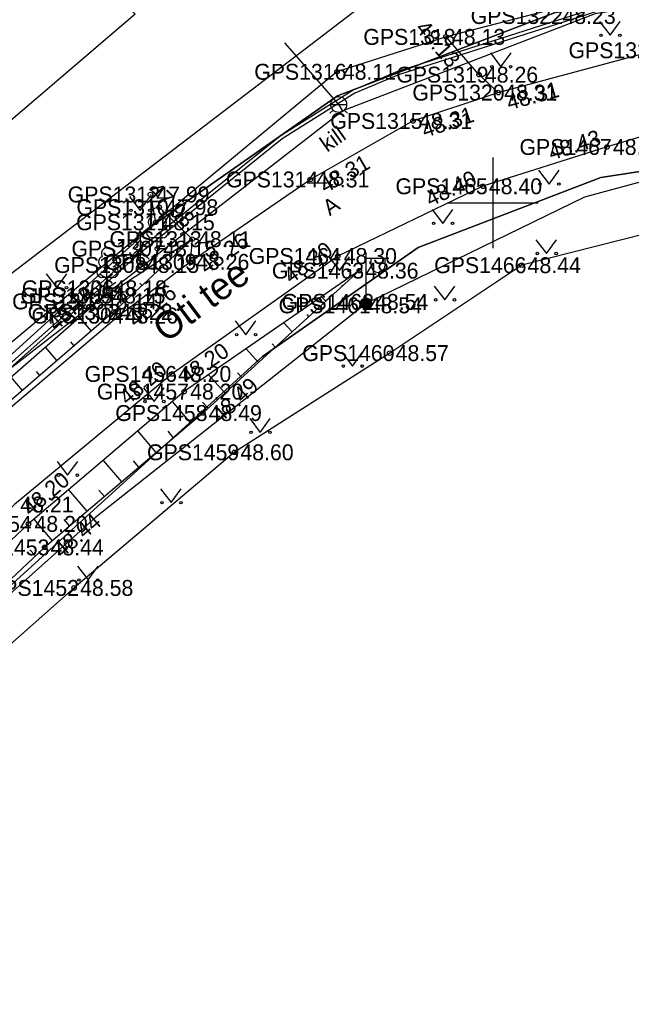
# Model space of a CAD drawing. Extents: x 551623 to 559850, y 6561220 to 6567135.
# Drawn here: x 556979.19 to 557006.09, y 6565314.28 to 6565358.06 of the extents above; entities that cross this region are included whole.
import ezdxf

# ---------------------------------------------------------------- set-up
doc = ezdxf.new("R2010")
doc.units = 0
for name, color, linetype in [('HALJASTUS', 7, 'Continuous'), ('Hoone Vundament', 7, 'Continuous'), ('KORGUS-EH2000', 7, 'Continuous'), ('KTRASS', 7, 'Continuous'), ('MOOTKORG-EH2000', 7, 'Continuous'), ('MOOTMPUNKT', 7, 'Continuous'), ('MOOTNR', 7, 'Continuous'), ('MOOTPIIR', 7, 'Continuous'), ('MPKAABEL', 7, 'Continuous'), ('PIIR', 7, 'Continuous'), ('POST', 7, 'Continuous'), ('PUU', 7, 'Continuous'), ('RELJEEF', 7, 'Continuous'), ('TEE', 7, 'Continuous'), ('VKAEV', 7, 'Continuous'), ('VORK', 7, 'Continuous'), ('VTRASS', 7, 'Continuous')]:
    doc.layers.add(name, color=color, linetype=linetype)

msp = doc.modelspace()

# ---------------------------------------------------------------- linework, layer by layer
at = {"layer": 'HALJASTUS'}
for p, q in [((557004.698, 6565357.988), (557005.161, 6565357.381)), ((557005.161, 6565357.381), (557005.607, 6565357.988)), ((556999.894, 6565356.601), (557000.357, 6565355.994)), ((557000.357, 6565355.994), (557000.803, 6565356.601)), ((557002.015, 6565351.437), (557002.478, 6565350.831)), ((557002.478, 6565350.831), (557002.924, 6565351.437)), ((556984.011, 6565350.28), (556984.474, 6565349.673)), ((556984.474, 6565349.673), (556984.92, 6565350.28)), ((556997.334, 6565349.705), (556997.798, 6565349.098)), ((556997.798, 6565349.098), (556998.243, 6565349.705)), ((557001.897, 6565348.38), (557002.36, 6565347.773)), ((557002.36, 6565347.773), (557002.806, 6565348.38)), ((556992.789, 6565347.633), (556993.253, 6565347.026)), ((556993.253, 6565347.026), (556993.698, 6565347.633)), ((556980.348, 6565346.876), (556980.811, 6565346.269)), ((556980.811, 6565346.269), (556981.257, 6565346.876)), ((556997.42, 6565346.338), (556997.884, 6565345.732)), ((556997.884, 6565345.732), (556998.329, 6565346.338)), ((556988.668, 6565344.802), (556989.131, 6565344.195)), ((556989.131, 6565344.195), (556989.577, 6565344.802)), ((556993.36, 6565343.421), (556993.823, 6565342.814)), ((556993.823, 6565342.814), (556994.269, 6565343.421)), ((556984.628, 6565341.865), (556985.091, 6565341.258)), ((556985.091, 6565341.258), (556985.537, 6565341.865)), ((556989.299, 6565340.504), (556989.763, 6565339.897)), ((556989.763, 6565339.897), (556990.208, 6565340.504)), ((556980.824, 6565338.619), (556981.288, 6565338.013)), ((556981.288, 6565338.013), (556981.733, 6565338.619)), ((556985.382, 6565337.411), (556985.845, 6565336.805)), ((556985.845, 6565336.805), (556986.291, 6565337.411)), ((556981.722, 6565334.005), (556982.185, 6565333.398)), ((556982.185, 6565333.398), (556982.631, 6565334.005))]:
    msp.add_line(p, q, dxfattribs=at)
for centre in [(557004.76, 6565357.381), (557005.589, 6565357.381), (556999.956, 6565355.994), (557000.785, 6565355.994), (557002.077, 6565350.831), (557002.906, 6565350.831), (556984.073, 6565349.673), (556984.902, 6565349.673), (556997.397, 6565349.098), (556998.226, 6565349.098), (557001.959, 6565347.773), (557002.788, 6565347.773), (556992.852, 6565347.026), (556993.681, 6565347.026), (556980.41, 6565346.269), (556981.239, 6565346.269), (556997.483, 6565345.732), (556998.311, 6565345.732), (556988.73, 6565344.195), (556989.559, 6565344.195), (556993.422, 6565342.814), (556994.251, 6565342.814), (556984.69, 6565341.258), (556985.519, 6565341.258), (556989.362, 6565339.897), (556990.19, 6565339.897), (556980.887, 6565338.013), (556981.716, 6565338.013), (556985.444, 6565336.805), (556986.273, 6565336.805), (556981.784, 6565333.398), (556982.613, 6565333.398)]:
    msp.add_circle(centre, 0.055, dxfattribs=at)
at = {"layer": 'Hoone Vundament'}
msp.add_lwpolyline([(556977.655, 6565352.668), (556978.093, 6565352.041), (556972.859, 6565347.611), (556972.389, 6565348.178), (556968.185, 6565344.592), (556965.957, 6565347.211), (556963.014, 6565350.704), (556960.269, 6565353.922), (556975.758, 6565367.028), (556976.334, 6565366.43), (556980.593, 6565370.075), (556987.803, 6565362.254), (556983.754, 6565358.831), (556984.266, 6565358.307)], close=True, dxfattribs=at)
at = {"layer": 'KORGUS-EH2000'}
for centre in [(556997.942, 6565357.31), (556993.141, 6565355.772), (557000.238, 6565354.857), (556996.487, 6565353.607), (557005.026, 6565352.463), (556991.966, 6565351.032), (556999.567, 6565350.732), (556985.313, 6565349.809), (556986.683, 6565347.405), (556993.177, 6565347.662), (557001.272, 6565347.257), (556982.623, 6565345.664), (556983.545, 6565345.037), (556995.464, 6565343.387), (556985.888, 6565342.469), (556986.419, 6565341.691), (556987.234, 6565340.748), (556988.631, 6565339.019), (556979.568, 6565335.867), (556980.276, 6565334.833), (556981.576, 6565333.047)]:
    msp.add_circle(centre, 0.1, dxfattribs=at)
at = {"layer": 'KTRASS'}
msp.add_lwpolyline([(556865.402, 6565254.032), (556871.396, 6565275.058), (556892.504, 6565283.769), (556915.486, 6565293.126), (556926.41, 6565297.925), (556943.376, 6565309.264), (556953.177, 6565321.905), (556974.878, 6565343.903), (556994.604, 6565358.984), (557007.739, 6565364.827)], dxfattribs=at)
at = {"layer": 'MOOTMPUNKT'}
for centre in [(556997.942, 6565357.31), (556993.141, 6565355.772), (556999.392, 6565355.647), (557000.238, 6565354.857), (556996.487, 6565353.607), (557005.026, 6565352.463), (556991.966, 6565351.032), (556984.93, 6565350.372), (556999.567, 6565350.732), (556985.313, 6565349.809), (556985.16, 6565349.147), (556986.766, 6565348.405), (556985.234, 6565347.984), (556986.683, 6565347.405), (556993.177, 6565347.662), (556984.475, 6565347.266), (556994.127, 6565347.017), (557001.272, 6565347.257), (556983.051, 6565346.239), (556982.623, 6565345.664), (556982.991, 6565345.918), (556994.557, 6565345.642), (556983.309, 6565345.197), (556994.282, 6565345.489), (556983.545, 6565345.037), (556995.464, 6565343.387), (556985.888, 6565342.469), (556986.419, 6565341.691), (556987.234, 6565340.748), (556988.631, 6565339.019), (556979.568, 6565335.867), (556980.276, 6565334.833), (556981.576, 6565333.047)]:
    msp.add_circle(centre, 0.1, dxfattribs=at)
at = {"layer": 'MOOTPIIR'}
for points in [[(557034.718, 6565383.704), (557029.506, 6565367.036), (557023.571, 6565362.386), (557006.639, 6565359.576), (556997.942, 6565357.31), (556993.141, 6565355.772), (556985.16, 6565349.147), (556974.718, 6565340.452), (556963.659, 6565330.033), (556954.199, 6565321.715), (556945.918, 6565312.776), (556936.419, 6565303.668), (556926.19, 6565300.04), (556918.779, 6565296.992)], [(557023.224, 6565352.817), (557001.272, 6565347.257), (556995.464, 6565343.387), (556988.631, 6565339.019), (556981.576, 6565333.047), (556970.335, 6565323.105), (556962.3, 6565314.997), (556953.71, 6565301.56), (556951.645, 6565296.6), (556953.767, 6565294.267), (556959.494, 6565288.441), (556963.878, 6565287.982), (556982.585, 6565283.437), (556994.103, 6565283.743), (557010.803, 6565288.281)]]:
    msp.add_lwpolyline(points, dxfattribs=at)
at = {"layer": 'MPKAABEL'}
msp.add_line((556984.93, 6565350.372), (556985.16, 6565349.147), dxfattribs=at)
for points in [[(557026.498, 6565351.209), (557026.213, 6565352.703), (557022.891, 6565360.872), (557022.162, 6565361.487), (557019.751, 6565361.207), (557004.541, 6565358.569), (556995.802, 6565355.783), (556993.859, 6565354.967), (556990.641, 6565352.938), (556984.221, 6565347.772), (556975.182, 6565339.766), (556968.005, 6565333.308), (556964.395, 6565329.803), (556964.077, 6565329.744)], [(557029.621, 6565350.609), (557030.665, 6565350.456), (557030.881, 6565350.03), (557029.662, 6565349.281), (557026.353, 6565349.889), (557026.388, 6565351.022), (557026.069, 6565352.66), (557022.766, 6565360.781), (557022.114, 6565361.331), (557019.772, 6565361.059), (557004.577, 6565358.423), (556995.854, 6565355.642), (556993.928, 6565354.834), (556990.728, 6565352.816), (556984.318, 6565347.657), (556975.282, 6565339.654), (556968.108, 6565333.198), (556964.434, 6565329.632), (556964.077, 6565329.744)], [(557013.971, 6565352.939), (557004.037, 6565350.248), (556994.42, 6565345.565), (556982.523, 6565336.164), (556971.601, 6565326.393), (556952.563, 6565306.074), (556951.191, 6565304.844), (556949.831, 6565298.871), (556951.223, 6565292.384), (556954.444, 6565287.963), (556965.145, 6565283.838), (556979.757, 6565280.608), (556994.146, 6565280.939), (557009.417, 6565284.17)]]:
    msp.add_lwpolyline(points, dxfattribs=at)
at = {"layer": 'PIIR'}
msp.add_lwpolyline([(556964.1, 6565410.67), (557002.72, 6565358.37), (556993.17, 6565354.72), (556985.17, 6565349.11), (556963.88, 6565329.75), (556937.33, 6565375.23), (556960.95, 6565401.08)], close=True, dxfattribs=at)
for points in [[(556856.85, 6565270.19), (556926.94, 6565298.71), (556938.48, 6565303.8), (556944.62, 6565308.84), (556963.88, 6565329.75), (556985.17, 6565349.11), (556993.17, 6565354.72), (557002.72, 6565358.37), (557023.11, 6565362.17), (557029.66, 6565367.15), (557038.82, 6565392.8)], [(557009.77, 6565283.95), (556993.02, 6565280.04), (556982.74, 6565280.55), (556974.75, 6565281.84), (556959.92, 6565285.3), (556955.94, 6565287.54), (556952.88, 6565290.72), (556951.1, 6565294.66), (556950.4, 6565298.54), (556951.74, 6565305.6), (556969.18, 6565324.43), (556989.86, 6565343.24), (556996.72, 6565348.04), (557004.76, 6565351.12), (557024.82, 6565354.2)], [(557024.82, 6565354.2), (557004.76, 6565351.12), (556996.72, 6565348.04), (556989.86, 6565343.24), (556969.18, 6565324.43), (556951.74, 6565305.6), (556950.4, 6565298.54), (556951.1, 6565294.66), (556952.88, 6565290.72), (556955.94, 6565287.54), (556959.92, 6565285.3), (556974.75, 6565281.84), (556982.74, 6565280.55), (556993.02, 6565280.04), (557009.77, 6565283.95)]]:
    msp.add_lwpolyline(points, dxfattribs=at)
at = {"layer": 'POST'}
for p, q in [((556994.42, 6565345.815), (556994.42, 6565347.815)), ((556994.42, 6565347.565), (556995.42, 6565347.565)), ((556994.646, 6565347.244), (556994.646, 6565347.565)), ((556995.259, 6565347.244), (556995.259, 6565347.565)), ((556994.42, 6565345.565), (556994.42, 6565345.565))]:
    msp.add_line(p, q, dxfattribs=at)
for radius in [0.25, 0.225, 0.2, 0.175, 0.15, 0.125, 0.1, 0.075, 0.05, 0.025]:
    msp.add_circle((556994.42, 6565345.565), radius, dxfattribs=at)
msp.add_arc((556994.953, 6565347.244), 0.306, 180, 0, dxfattribs=at)
at = {"layer": 'PUU'}
for p, q in [((556984.475, 6565348.766), (556984.325, 6565348.516)), ((556984.625, 6565348.516), (556984.475, 6565348.766)), ((556984.475, 6565348.766), (556984.475, 6565347.266)), ((556984.475, 6565348.366), (556984.175, 6565348.016)), ((556984.775, 6565348.016), (556984.475, 6565348.366)), ((556985.474, 6565348.459), (556984.994, 6565348.459)), ((556985.234, 6565347.984), (556985.234, 6565348.459)), ((556984.475, 6565347.916), (556984.075, 6565347.516)), ((556984.875, 6565347.516), (556984.475, 6565347.916)), ((556985.614, 6565347.984), (556985.234, 6565347.984)), ((556982.991, 6565347.418), (556982.991, 6565345.918)), ((556982.991, 6565347.068), (556982.866, 6565347.151)), ((556983.115, 6565347.151), (556982.991, 6565347.068)), ((556984.835, 6565347.266), (556984.475, 6565347.266)), ((556982.991, 6565346.668), (556982.724, 6565346.846)), ((556983.291, 6565346.714), (556982.811, 6565346.714)), ((556983.257, 6565346.846), (556982.991, 6565346.668)), ((556983.051, 6565346.239), (556983.051, 6565346.714)), ((556982.566, 6565346.508), (556982.991, 6565346.225)), ((556982.991, 6565346.225), (556983.415, 6565346.508)), ((556983.431, 6565346.239), (556983.051, 6565346.239)), ((556983.351, 6565345.918), (556982.991, 6565345.918))]:
    msp.add_line(p, q, dxfattribs=at)
for centre, radius, start, end in [((556985.234, 6565349.504), 0.277, 332.5799, 207.4201), ((556985.064, 6565349.157), 0.233, 109.0217, 253.1415), ((556985.404, 6565349.157), 0.233, 286.8508, 70.9859), ((556984.997, 6565348.697), 0.238, 90.0016, 269.3953), ((556985.472, 6565348.697), 0.238, 270.6047, 89.9984), ((556983.051, 6565347.759), 0.277, 332.5799, 207.4201), ((556982.881, 6565347.412), 0.233, 109.0217, 253.1415), ((556983.221, 6565347.412), 0.233, 286.8508, 70.9859), ((556982.814, 6565346.952), 0.238, 90.0016, 269.3953), ((556983.289, 6565346.952), 0.238, 270.6047, 89.9984)]:
    msp.add_arc(centre, radius, start, end, dxfattribs=at)
at = {"layer": 'RELJEEF'}
for p, q in [((556986.033, 6565347.725), (556985.999, 6565347.761)), ((556985.3, 6565347.045), (556985.075, 6565347.287)), ((556983.834, 6565345.684), (556983.385, 6565346.168)), ((556984.567, 6565346.364), (556984.466, 6565346.473)), ((556993.387, 6565346.344), (556993.36, 6565346.374)), ((556992.647, 6565345.671), (556992.467, 6565345.87)), ((556982.336, 6565344.359), (556981.818, 6565344.961)), ((556983.094, 6565345.012), (556982.937, 6565345.194)), ((556991.908, 6565344.999), (556991.826, 6565345.088)), ((556991.168, 6565344.326), (556990.807, 6565344.723)), ((556980.822, 6565343.053), (556980.311, 6565343.645)), ((556981.579, 6565343.706), (556981.425, 6565343.885)), ((556989.688, 6565342.98), (556989.147, 6565343.576)), ((556990.428, 6565343.653), (556990.293, 6565343.802)), ((556980.064, 6565342.4), (556979.912, 6565342.576)), ((556979.307, 6565341.747), (556978.805, 6565342.329)), ((556988.209, 6565341.634), (556987.486, 6565342.429)), ((556988.949, 6565342.307), (556988.759, 6565342.516)), ((556986.714, 6565340.306), (556985.907, 6565341.256)), ((556987.469, 6565340.961), (556987.225, 6565341.23)), ((556985.19, 6565339.01), (556984.383, 6565339.96)), ((556985.952, 6565339.658), (556985.71, 6565339.943)), ((556983.667, 6565337.715), (556982.859, 6565338.665)), ((556984.428, 6565338.363), (556984.186, 6565338.648)), ((556982.143, 6565336.42), (556981.335, 6565337.369)), ((556982.905, 6565337.067), (556982.662, 6565337.352)), ((556980.619, 6565335.124), (556979.811, 6565336.074)), ((556981.381, 6565335.772), (556981.139, 6565336.057)), ((556979.875, 6565334.456), (556979.621, 6565334.727))]:
    msp.add_line(p, q, dxfattribs=at)
for points in [[(556986.766, 6565348.405), (556983.309, 6565345.197), (556976.535, 6565339.357), (556971.527, 6565334.639), (556969.691, 6565333.743)], [(556986.766, 6565348.405), (556982.623, 6565345.664), (556975.806, 6565339.71), (556970.99, 6565335.383), (556969.691, 6565333.743)], [(556994.127, 6565347.017), (556987.234, 6565340.748), (556980.276, 6565334.833), (556968.352, 6565323.623), (556965.58, 6565322.688)], [(556994.127, 6565347.017), (556986.419, 6565341.691), (556979.568, 6565335.867), (556965.58, 6565322.688)]]:
    msp.add_lwpolyline(points, dxfattribs=at)
at = {"layer": 'TEE'}
for points in [[(556915.942, 6565290.239), (556925.778, 6565294.304), (556925.978, 6565294.815), (556927.462, 6565295.7), (556938.353, 6565300.957), (556944.93, 6565306.576), (556957.068, 6565319.949), (556965.98, 6565328.898), (556976.133, 6565338.767), (556983.545, 6565345.037), (556986.683, 6565347.405), (556991.966, 6565351.032), (556996.487, 6565353.607), (557000.238, 6565354.857), (557007.181, 6565356.72), (557016.698, 6565359.446), (557021.78, 6565360.49), (557024.26, 6565361.355), (557028.359, 6565363.317), (557030.99, 6565365.439), (557032.835, 6565368.143), (557037.039, 6565379.596), (557038.407, 6565383.621)], [(557000.238, 6565354.857), (556999.392, 6565355.647), (556997.942, 6565357.31)], [(557010.633, 6565354.142), (557005.026, 6565352.463), (556999.567, 6565350.732), (556993.177, 6565347.662), (556985.888, 6565342.469), (556978.945, 6565336.72), (556968.066, 6565326.41), (556959.566, 6565317.777), (556949.16, 6565306.043)], [(556985.313, 6565349.809), (556986.766, 6565348.405), (556986.683, 6565347.405)]]:
    msp.add_lwpolyline(points, dxfattribs=at)
at = {"layer": 'VKAEV'}
for p, q in [((556992.97, 6565354.087), (556992.83, 6565353.947)), ((556992.867, 6565354.334), (556993.567, 6565354.334)), ((556993.465, 6565354.087), (556993.604, 6565353.947))]:
    msp.add_line(p, q, dxfattribs=at)
msp.add_circle((556993.217, 6565354.334), 0.35, dxfattribs=at)
at = {"layer": 'VORK'}
for p, q in [((557000, 6565352), (557000, 6565348)), ((556998, 6565350), (557002, 6565350))]:
    msp.add_line(p, q, dxfattribs=at)
at = {"layer": 'VTRASS'}
for points in [[(557036.652, 6565383.055), (557029.612, 6565366.205), (557027.956, 6565364.898), (557020.892, 6565360.985), (557004.502, 6565358.325), (556993.402, 6565354.055), (556977.512, 6565341.735), (556958.552, 6565323.805), (556949.092, 6565312.965), (556941.832, 6565305.455), (556936.372, 6565301.775), (556930.872, 6565299.495), (556913.102, 6565292.365), (556898.112, 6565286.745), (556874.962, 6565278.585), (556875.38, 6565268.285), (556875.842, 6565263.753)], [(556993.402, 6565354.055), (556993.217, 6565354.334), (556990.841, 6565357.047)]]:
    msp.add_lwpolyline(points, dxfattribs=at)

# ---------------------------------------------------------------- texts
at = {"layer": 'KORGUS-EH2000'}
for s, rotation, p in [(' 48.13', 311.0826, (556996.387, 6565357.854)), (' 48.31', 15.022, (557000.465, 6565354.012)), (' 48.31', 18.4317, (556996.764, 6565352.777)), (' 48.43', 17.5874, (557002.331, 6565351.784)), (' 48.31', 29.6611, (556992.4, 6565350.272)), (' 48.40', 25.6622, (556997.017, 6565349.706)), (' 47.98', 315.9947, (556984.591, 6565350.659)), (' 48.26', 34.4707, (556987.179, 6565346.684)), (' 48.30', 35.4661, (556990.902, 6565346.261)), (' 48.14', 41.133, (556980.578, 6565344.164)), (' 48.26', 37.0398, (556984.072, 6565344.338)), (' 48.20', 34.6435, (556986.32, 6565341.835)), (' 48.20', 39.628, (556983.72, 6565340.895)), (' 48.49', 42.2872, (556987.822, 6565340.1)), (' 48.20', 40.3672, (556979.455, 6565336.001)), (' 48.44', 40.3687, (556980.843, 6565334.166))]:
    msp.add_text(s, height=0.7, rotation=rotation, dxfattribs=at).set_placement(p)
for s, p in [(' 48.11', (556993.141, 6565355.423)), (' 48.44', (557001.272, 6565346.907)), (' 48.57', (556995.464, 6565343.037)), (' 48.60', (556988.631, 6565338.669)), (' 48.58', (556981.576, 6565332.697))]:
    msp.add_text(s, height=0.7, dxfattribs=at).set_placement(p)
at = {"layer": 'MOOTKORG-EH2000'}
for s, p in [(' 48.23', (557002.806, 6565357.879)), (' 48.13', (556997.942, 6565356.96)), (' 48.11', (556993.141, 6565355.423)), (' 48.26', (556999.392, 6565355.297)), (' 48.31', (557000.238, 6565354.507)), (' 48.31', (556996.487, 6565353.257)), (' 48.43', (557005.026, 6565352.112)), (' 48.31', (556991.966, 6565350.682)), (' 48.40', (556999.567, 6565350.382)), (' 47.99', (556984.93, 6565350.022)), (' 47.98', (556985.313, 6565349.459)), (' 48.15', (556985.16, 6565348.797)), (' 48.11', (556986.766, 6565348.055)), (' 48.15', (556985.234, 6565347.634)), (' 48.30', (556993.177, 6565347.312)), (' 48.15', (556984.475, 6565346.916)), (' 48.26', (556986.683, 6565347.055)), (' 48.44', (557001.272, 6565346.907)), (' 48.36', (556994.127, 6565346.667)), (' 48.18', (556983.051, 6565345.889)), (' 48.15', (556982.991, 6565345.568)), (' 48.14', (556982.623, 6565345.314)), (' 48.54', (556994.282, 6565345.139)), (' 48.54', (556994.557, 6565345.292)), (' 48.22', (556983.309, 6565344.848)), (' 48.26', (556983.545, 6565344.687)), (' 48.57', (556995.464, 6565343.037)), (' 48.20', (556985.888, 6565342.119)), (' 48.20', (556986.419, 6565341.341)), (' 48.49', (556987.234, 6565340.397)), (' 48.60', (556988.631, 6565338.669)), (' 48.21', (556978.945, 6565336.37)), (' 48.20', (556979.568, 6565335.517)), (' 48.44', (556980.276, 6565334.482)), (' 48.58', (556981.576, 6565332.697))]:
    msp.add_text(s, height=0.7, dxfattribs=at).set_placement(p)
at = {"layer": 'MOOTNR'}
for s, p in [('GPS1322 ', (556999.026, 6565357.879)), ('GPS1318 ', (556994.302, 6565356.96)), ('GPS1324 ', (557003.332, 6565356.37)), ('GPS1316 ', (556989.501, 6565355.423)), ('GPS1319 ', (556995.752, 6565355.297)), ('GPS1320 ', (556996.459, 6565354.507)), ('GPS1315 ', (556992.847, 6565353.257)), ('GPS1467 ', (557001.176, 6565352.112)), ('GPS1314 ', (556988.257, 6565350.682)), ('GPS1465 ', (556995.717, 6565350.382)), ('GPS1312 ', (556981.29, 6565350.022)), ('GPS1310 ', (556981.673, 6565349.459)), ('GPS1311 ', (556981.66, 6565348.797)), ('GPS1313 ', (556983.126, 6565348.055)), ('GPS1307 ', (556981.455, 6565347.634)), ('GPS1464 ', (556989.257, 6565347.312)), ('GPS1308 ', (556980.695, 6565346.916)), ('GPS1309 ', (556982.904, 6565347.055)), ('GPS1466 ', (556997.422, 6565346.907)), ('GPS1463 ', (556990.277, 6565346.667)), ('GPS1306 ', (556979.272, 6565345.889)), ('GPS1305 ', (556979.211, 6565345.568)), ('GPS1303 ', (556978.843, 6565345.314)), ('GPS1461 ', (556990.572, 6565345.139)), ('GPS1462 ', (556990.708, 6565345.292)), ('GPS1302 ', (556979.529, 6565344.848)), ('GPS1304 ', (556979.695, 6565344.687)), ('GPS1460 ', (556991.614, 6565343.037)), ('GPS1456 ', (556982.038, 6565342.119)), ('GPS1457 ', (556982.569, 6565341.341)), ('GPS1458 ', (556983.384, 6565340.397)), ('GPS1459 ', (556984.781, 6565338.669)), ('GPS1454 ', (556975.648, 6565335.517)), ('GPS1453 ', (556976.426, 6565334.482)), ('GPS1452 ', (556977.727, 6565332.697))]:
    msp.add_text(s, height=0.7, dxfattribs=at).set_placement(p)
at = {"layer": 'TEE'}
for s, height, rotation, p in [('kill', 0.7, 35.258, (556992.709, 6565352.21)), ('A', 0.7, 34.6121, (556992.822, 6565349.406)), ('Oti tee', 1.2, 36.7643, (556985.614, 6565343.811))]:
    msp.add_text(s, height=height, rotation=rotation, dxfattribs=at).set_placement(p)

doc.saveas('drawing.dxf')
